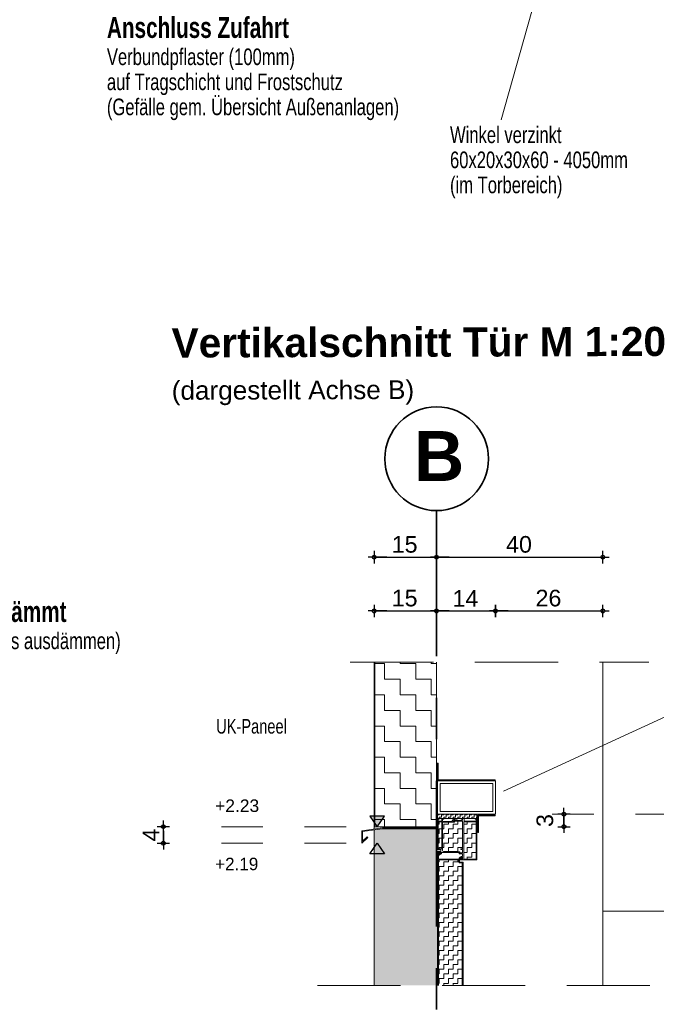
# Model space of a CAD drawing. Header units: metres. Extents: x 1314 to 1415, y -87 to -52.
# Tile 485 of 656: x 1404.85 to 1406.38, y -75.26 to -72.89. Entities that reach past the tile are written whole.
import ezdxf

# ---------------------------------------------------------------- set-up
doc = ezdxf.new("R2010")
doc.units = ezdxf.units.M
doc.header["$PDMODE"] = 65
for name, pattern in [('AUSGEZOGEN', [0]), ('GETRENNT2_S10', [0.045, 0.02, -0.01, 0, -0.005, 0, -0.01]), ('STRICHLINIE2_S3', [0.275, 0.2, -0.075]), ('STRICHPUNKT2_S5', [0.5, 0.35, -0.05, 0.05, -0.05])]:
    doc.linetypes.add(name, pattern=pattern)
for name, color, linetype in [('XR$8$_42143', 7, 'Continuous'), ('XR$8$_42154', 7, 'Continuous'), ('XR$8$_43212', 7, 'Continuous')]:
    doc.layers.add(name, color=color, linetype=linetype)
for name, color, linetype, lineweight in [('XR$8$Achsen', 4, 'AUSGEZOGEN', 13), ('XR$8$Design', 4, 'AUSGEZOGEN', 13), ('XR$8$Fenster', 3, 'AUSGEZOGEN', 18), ('XR$8$Legende', 4, 'AUSGEZOGEN', 13), ('XR$8$Maßlinie 1_50', 7, 'AUSGEZOGEN', 25), ('XR$8$Muster', 4, 'AUSGEZOGEN', 13), ('XR$8$Möblierung', 4, 'AUSGEZOGEN', 13), ('XR$8$SNL_D_BD_FL_250', 7, 'AUSGEZOGEN', 18), ('XR$8$Text 1_100', 3, 'AUSGEZOGEN', 18), ('XR$8$Text 1_50', 3, 'AUSGEZOGEN', 18), ('XR$8$Wand Mauerwerk tr_1', 42, 'AUSGEZOGEN', 18), ('XR$9$Text 1_100', 3, 'AUSGEZOGEN', 18), ('XR$9$Wand Mauerwerk tr_1', 42, 'AUSGEZOGEN', 18)]:
    doc.layers.add(name, color=color, linetype=linetype, lineweight=lineweight)
doc.styles.add('ARIAL', font='arial.ttf')
doc.dimstyles.new('DIMSTYLE_28', dxfattribs={"dimtxt": 0.04, "dimasz": 0.03, "dimexe": 0, "dimexo": 1e-06, "dimgap": 0.02, "dimtad": 2, "dimdec": 1, "dimlfac": 100, "dimrnd": 0.5, "dimzin": 4, "dimdsep": 46, "dimtxsty": 'ARIAL', "dimblk1": 'ALL_ML_KREIS', "dimblk2": 'ALL_ML_KREIS', "dimsah": 1, "dimcen": 0, "dimse1": 1, "dimse2": 1, "dimclrd": 7, "dimclre": 7, "dimclrt": 7, "dimadec": 0, "dimazin": 0, "dimtfac": 1, "dimtdec": 0, "dimtix": 1, "dimtmove": 2, "dimatfit": 3, "dimfxl": 0, "dimtzin": 0, "dimlwd": 0, "dimlwe": 25, "dimarcsym": 0})
doc.dimstyles.new('DIMSTYLE_29', dxfattribs={"dimtxt": 0.04, "dimasz": 0.03, "dimexe": 0, "dimexo": 1e-06, "dimgap": 0.02, "dimtad": 2, "dimdec": 1, "dimlfac": 100, "dimrnd": 0.5, "dimzin": 4, "dimdsep": 46, "dimtxsty": 'ARIAL', "dimblk1": 'ALL_ML_KREIS', "dimblk2": 'ALL_ML_KREIS', "dimsah": 1, "dimcen": 0, "dimse1": 1, "dimse2": 1, "dimclrd": 7, "dimclre": 7, "dimclrt": 7, "dimadec": 0, "dimazin": 0, "dimtfac": 1, "dimtdec": 0, "dimtix": 1, "dimtmove": 2, "dimatfit": 3, "dimfxl": 0, "dimtvp": 1.2, "dimtzin": 0, "dimlwd": 0, "dimlwe": 25, "dimarcsym": 0})
doc.dimstyles.new('DIMSTYLE_42', dxfattribs={"dimtxt": 0.03, "dimasz": 0.03, "dimexe": 0, "dimexo": 1e-06, "dimgap": 0.015, "dimtad": 2, "dimdec": 0, "dimlfac": 1000, "dimrnd": 5, "dimzin": 12, "dimdsep": 46, "dimtxsty": 'ARIAL', "dimblk1": 'ALL_ML_KREIS', "dimblk2": 'ALL_ML_KREIS', "dimsah": 1, "dimcen": 0, "dimse1": 1, "dimse2": 1, "dimclrd": 7, "dimclre": 7, "dimclrt": 7, "dimadec": 0, "dimazin": 0, "dimtfac": 1, "dimtdec": 0, "dimtix": 1, "dimtmove": 2, "dimatfit": 3, "dimfxl": 0, "dimtzin": 0, "dimlwd": 0, "dimlwe": 25, "dimarcsym": 0})
pattern_1 = [(90, (-0.0225, 0.0225), (-0.01125, 0.01125), [0.01125, -0.01125]), (180, (-0.0225, 0.0225), (-0.01125, -0.01125), [0.01125, -0.01125])]

# ---------------------------------------------------------------- blocks, each defined once
blk = doc.blocks.new('ALL_ML_KREIS')
at = {"color": 0, "linetype": 'ByBlock', "lineweight": -2}
for p, q in [((-1, 0), (0.5, 0)), ((0, -0.5), (0, 0.5))]:
    blk.add_line(p, q, dxfattribs=at)
blk.add_circle((0, 0), 0.15, dxfattribs=at)
blk = doc.blocks.new('*D492')
at = {"layer": 'DEFPOINTS', "color": 7, "linetype": 'AUSGEZOGEN', "lineweight": 25, "transparency": 33554687}
for p in [(1406.3083, -74.7995), (1406.3083, -75.8207), (1406.9927, -75.8207)]:
    blk.add_point(p, dxfattribs=at)
at = {"layer": 'XR$8$Maßlinie 1_50', "color": 7, "linetype": 'AUSGEZOGEN', "lineweight": -2, "transparency": 33554687}
blk.add_line((1406.9927, -75.8207), (1406.9927, -74.7995), dxfattribs=at)
at = {"layer": 'XR$8$Maßlinie 1_50', "color": 7, "linetype": 'AUSGEZOGEN', "lineweight": 25, "transparency": 33554687, "xscale": 0.03, "yscale": 0.03, "zscale": 0.03}
for p, rotation in [((1406.9927, -74.7995), 90), ((1406.9927, -75.8207), 270)]:
    blk.add_blockref('ALL_ML_KREIS', p, dxfattribs=dict(at, rotation=rotation))
blk = doc.blocks.new('*D493')
at = {"layer": 'DEFPOINTS', "color": 7, "linetype": 'AUSGEZOGEN', "lineweight": 25, "transparency": 33554687}
for p in [(1406.1061, -74.7995), (1405.828, -74.8295), (1406.1568, -74.8295)]:
    blk.add_point(p, dxfattribs=at)
at = {"layer": 'XR$8$Maßlinie 1_50', "color": 7, "linetype": 'AUSGEZOGEN', "lineweight": -2, "transparency": 33554687}
blk.add_line((1406.1568, -74.8295), (1406.1568, -74.7995), dxfattribs=at)
at = {"layer": 'XR$8$Maßlinie 1_50', "color": 7, "linetype": 'AUSGEZOGEN', "lineweight": 25, "transparency": 33554687, "xscale": 0.03, "yscale": 0.03, "zscale": 0.03}
for p, rotation in [((1406.1568, -74.7995), 90), ((1406.1568, -74.8295), 270)]:
    blk.add_blockref('ALL_ML_KREIS', p, dxfattribs=dict(at, rotation=rotation))
at = {"layer": 'XR$8$Maßlinie 1_50', "color": 7, "linetype": 'AUSGEZOGEN', "lineweight": 25, "transparency": 33554687, "insert": (1406.111, -74.8147), "char_height": 0.04, "width": 0.12, "attachment_point": 5, "rotation": 90, "style": 'ARIAL'}
blk.add_mtext('\\A1;{\\A1;{3\\H0.026400;\\S^ ;}}', dxfattribs=at)
blk = doc.blocks.new('*D494')
at = {"layer": 'DEFPOINTS', "color": 7, "linetype": 'AUSGEZOGEN', "lineweight": 25, "transparency": 33554687}
for p in [(1405.3123, -74.8295), (1405.1927, -74.8695), (1405.3123, -74.8695)]:
    blk.add_point(p, dxfattribs=at)
at = {"layer": 'XR$8$Maßlinie 1_50', "color": 7, "linetype": 'AUSGEZOGEN', "lineweight": -2, "transparency": 33554687}
blk.add_line((1405.1927, -74.8695), (1405.1927, -74.8295), dxfattribs=at)
at = {"layer": 'XR$8$Maßlinie 1_50', "color": 7, "linetype": 'AUSGEZOGEN', "lineweight": 25, "transparency": 33554687, "xscale": 0.03, "yscale": 0.03, "zscale": 0.03}
for p, rotation in [((1405.1927, -74.8295), 90), ((1405.1927, -74.8695), 270)]:
    blk.add_blockref('ALL_ML_KREIS', p, dxfattribs=dict(at, rotation=rotation))
at = {"layer": 'XR$8$Maßlinie 1_50', "color": 7, "linetype": 'AUSGEZOGEN', "lineweight": 25, "transparency": 33554687, "insert": (1405.1627, -74.8497), "char_height": 0.04, "width": 0.12, "attachment_point": 5, "rotation": 90, "style": 'ARIAL'}
blk.add_mtext('\\A1;{\\A1;{4\\H0.026400;\\S^ ;}}', dxfattribs=at)
blk = doc.blocks.new('COMPLEX_KOTENVERMASSUNG_6')
at = {"layer": 'XR$8$_43212', "linetype": 'AUSGEZOGEN', "lineweight": 25, "transparency": 33554687}
blk.add_hatch(color=7, dxfattribs=at).paths.add_polyline_path([(1405.7249, -74.8045), (1405.6899, -74.8045), (1405.7074, -74.8295)])
at = {"layer": 'XR$8$_43212', "color": 7, "linetype": 'AUSGEZOGEN', "lineweight": 25, "transparency": 33554687}
for p, q in [((1405.7249, -74.8045), (1405.6899, -74.8045)), ((1405.6899, -74.8045), (1405.7074, -74.8295)), ((1405.7074, -74.8295), (1405.7249, -74.8045)), ((1405.7074, -74.8295), (1405.7074, -74.8295)), ((1405.7074, -74.8295), (1405.7074, -74.8295)), ((1405.7074, -74.8295), (1405.7074, -74.8295)), ((1405.7074, -74.8295), (1405.7074, -74.8295)), ((1405.6899, -74.8945), (1405.7074, -74.8695)), ((1405.7074, -74.8695), (1405.7249, -74.8945)), ((1405.7074, -74.8695), (1405.7074, -74.8695)), ((1405.7074, -74.8695), (1405.7074, -74.8695)), ((1405.7074, -74.8695), (1405.7074, -74.8695)), ((1405.7074, -74.8695), (1405.7074, -74.8695)), ((1405.7249, -74.8945), (1405.6899, -74.8945))]:
    blk.add_line(p, q, dxfattribs=at)
at = {"layer": 'XR$8$_43212', "color": 7, "linetype": 'AUSGEZOGEN', "lineweight": 25, "transparency": 33554687, "char_height": 0.03, "attachment_point": 7, "style": 'ARIAL'}
for s, insert, width in [('\\W1.00;+2.23', (1405.3173, -74.7945), 0.120953), ('\\W0.98;+2.19', (1405.3173, -74.9346), 0.120636)]:
    blk.add_mtext(s, dxfattribs=dict(at, insert=insert, width=width))
blk = doc.blocks.new('*D502')
at = {"layer": 'DEFPOINTS', "color": 7, "linetype": 'AUSGEZOGEN', "lineweight": 25, "transparency": 33554687}
for p in [(1405.7003, -74.1815), (1405.8503, -74.4527), (1405.7003, -74.4872)]:
    blk.add_point(p, dxfattribs=at)
at = {"layer": 'XR$8$Maßlinie 1_50', "color": 7, "linetype": 'AUSGEZOGEN', "lineweight": -2, "transparency": 33554687}
blk.add_line((1405.7003, -74.1815), (1405.8503, -74.1815), dxfattribs=at)
at = {"layer": 'XR$8$Maßlinie 1_50', "color": 7, "linetype": 'AUSGEZOGEN', "lineweight": 25, "transparency": 33554687, "xscale": 0.03, "yscale": 0.03, "zscale": 0.03, "rotation": 180}
blk.add_blockref('ALL_ML_KREIS', (1405.7003, -74.1815), dxfattribs=at)
at = {"layer": 'XR$8$Maßlinie 1_50', "color": 7, "linetype": 'AUSGEZOGEN', "lineweight": 25, "transparency": 33554687, "xscale": 0.03, "yscale": 0.03, "zscale": 0.03}
blk.add_blockref('ALL_ML_KREIS', (1405.8503, -74.1815), dxfattribs=at)
at = {"layer": 'XR$8$Maßlinie 1_50', "color": 7, "linetype": 'AUSGEZOGEN', "lineweight": 25, "transparency": 33554687, "insert": (1405.7734, -74.1508), "char_height": 0.04, "width": 0.16, "attachment_point": 5, "style": 'ARIAL'}
blk.add_mtext('\\A1;{\\A1;{15\\H0.026400;\\S^ ;}}', dxfattribs=at)
blk = doc.blocks.new('*D503')
at = {"layer": 'DEFPOINTS', "color": 7, "linetype": 'AUSGEZOGEN', "lineweight": 25, "transparency": 33554687}
for p in [(1405.8503, -74.1815), (1405.8503, -74.4527), (1406.2503, -74.4872)]:
    blk.add_point(p, dxfattribs=at)
at = {"layer": 'XR$8$Maßlinie 1_50', "color": 7, "linetype": 'AUSGEZOGEN', "lineweight": -2, "transparency": 33554687}
blk.add_line((1405.8503, -74.1815), (1406.2503, -74.1815), dxfattribs=at)
at = {"layer": 'XR$8$Maßlinie 1_50', "color": 7, "linetype": 'AUSGEZOGEN', "lineweight": 25, "transparency": 33554687, "xscale": 0.03, "yscale": 0.03, "zscale": 0.03, "rotation": 180}
blk.add_blockref('ALL_ML_KREIS', (1405.8503, -74.1815), dxfattribs=at)
at = {"layer": 'XR$8$Maßlinie 1_50', "color": 7, "linetype": 'AUSGEZOGEN', "lineweight": 25, "transparency": 33554687, "xscale": 0.03, "yscale": 0.03, "zscale": 0.03}
blk.add_blockref('ALL_ML_KREIS', (1406.2503, -74.1815), dxfattribs=at)
at = {"layer": 'XR$8$Maßlinie 1_50', "color": 7, "linetype": 'AUSGEZOGEN', "lineweight": 25, "transparency": 33554687, "insert": (1406.0486, -74.1508), "char_height": 0.04, "width": 0.16, "attachment_point": 5, "style": 'ARIAL'}
blk.add_mtext('\\A1;{\\A1;{40\\H0.026400;\\S^ ;}}', dxfattribs=at)
blk = doc.blocks.new('*D504')
at = {"layer": 'DEFPOINTS', "color": 7, "linetype": 'AUSGEZOGEN', "lineweight": 25, "transparency": 33554687}
for p in [(1405.7003, -74.3107), (1405.7003, -74.4342), (1405.8503, -74.4342)]:
    blk.add_point(p, dxfattribs=at)
at = {"layer": 'XR$8$Maßlinie 1_50', "color": 7, "linetype": 'AUSGEZOGEN', "lineweight": -2, "transparency": 33554687}
blk.add_line((1405.7003, -74.3107), (1405.8503, -74.3107), dxfattribs=at)
at = {"layer": 'XR$8$Maßlinie 1_50', "color": 7, "linetype": 'AUSGEZOGEN', "lineweight": 25, "transparency": 33554687, "xscale": 0.03, "yscale": 0.03, "zscale": 0.03, "rotation": 180}
blk.add_blockref('ALL_ML_KREIS', (1405.7003, -74.3107), dxfattribs=at)
at = {"layer": 'XR$8$Maßlinie 1_50', "color": 7, "linetype": 'AUSGEZOGEN', "lineweight": 25, "transparency": 33554687, "xscale": 0.03, "yscale": 0.03, "zscale": 0.03}
blk.add_blockref('ALL_ML_KREIS', (1405.8503, -74.3107), dxfattribs=at)
at = {"layer": 'XR$8$Maßlinie 1_50', "color": 7, "linetype": 'AUSGEZOGEN', "lineweight": 25, "transparency": 33554687, "insert": (1405.7734, -74.28), "char_height": 0.04, "width": 0.16, "attachment_point": 5, "style": 'ARIAL'}
blk.add_mtext('\\A1;{\\A1;{15\\H0.026400;\\S^ ;}}', dxfattribs=at)
blk = doc.blocks.new('*D505')
at = {"layer": 'DEFPOINTS', "color": 7, "linetype": 'AUSGEZOGEN', "lineweight": 25, "transparency": 33554687}
for p in [(1405.8503, -74.3107), (1405.8503, -74.4342), (1405.9923, -74.7284)]:
    blk.add_point(p, dxfattribs=at)
at = {"layer": 'XR$8$Maßlinie 1_50', "color": 7, "linetype": 'AUSGEZOGEN', "lineweight": -2, "transparency": 33554687}
blk.add_line((1405.8503, -74.3107), (1405.9923, -74.3107), dxfattribs=at)
at = {"layer": 'XR$8$Maßlinie 1_50', "color": 7, "linetype": 'AUSGEZOGEN', "lineweight": 25, "transparency": 33554687, "xscale": 0.03, "yscale": 0.03, "zscale": 0.03, "rotation": 180}
blk.add_blockref('ALL_ML_KREIS', (1405.8503, -74.3107), dxfattribs=at)
at = {"layer": 'XR$8$Maßlinie 1_50', "color": 7, "linetype": 'AUSGEZOGEN', "lineweight": 25, "transparency": 33554687, "xscale": 0.03, "yscale": 0.03, "zscale": 0.03}
blk.add_blockref('ALL_ML_KREIS', (1405.9923, -74.3107), dxfattribs=at)
at = {"layer": 'XR$8$Maßlinie 1_50', "color": 7, "linetype": 'AUSGEZOGEN', "lineweight": 25, "transparency": 33554687, "insert": (1405.9196, -74.2807), "char_height": 0.04, "width": 0.16, "attachment_point": 5, "style": 'ARIAL'}
blk.add_mtext('\\A1;{\\A1;{14\\H0.026400;\\S^ ;}}', dxfattribs=at)
blk = doc.blocks.new('*D506')
at = {"layer": 'DEFPOINTS', "color": 7, "linetype": 'AUSGEZOGEN', "lineweight": 25, "transparency": 33554687}
for p in [(1405.9923, -74.3107), (1406.2503, -74.4342), (1405.9923, -74.7284)]:
    blk.add_point(p, dxfattribs=at)
at = {"layer": 'XR$8$Maßlinie 1_50', "color": 7, "linetype": 'AUSGEZOGEN', "lineweight": -2, "transparency": 33554687}
blk.add_line((1405.9923, -74.3107), (1406.2503, -74.3107), dxfattribs=at)
at = {"layer": 'XR$8$Maßlinie 1_50', "color": 7, "linetype": 'AUSGEZOGEN', "lineweight": 25, "transparency": 33554687, "xscale": 0.03, "yscale": 0.03, "zscale": 0.03, "rotation": 180}
blk.add_blockref('ALL_ML_KREIS', (1405.9923, -74.3107), dxfattribs=at)
at = {"layer": 'XR$8$Maßlinie 1_50', "color": 7, "linetype": 'AUSGEZOGEN', "lineweight": 25, "transparency": 33554687, "xscale": 0.03, "yscale": 0.03, "zscale": 0.03}
blk.add_blockref('ALL_ML_KREIS', (1406.2503, -74.3107), dxfattribs=at)
at = {"layer": 'XR$8$Maßlinie 1_50', "color": 7, "linetype": 'AUSGEZOGEN', "lineweight": 25, "transparency": 33554687, "insert": (1406.1195, -74.28), "char_height": 0.04, "width": 0.16, "attachment_point": 5, "style": 'ARIAL'}
blk.add_mtext('\\A1;{\\A1;{26\\H0.026400;\\S^ ;}}', dxfattribs=at)

msp = doc.modelspace()

# ---------------------------------------------------------------- hatches: boundary and pattern name
at = {"layer": 'XR$8$Fenster', "linetype": 'AUSGEZOGEN', "lineweight": 13, "transparency": 33554687}
for color, points in [(253, [(1405.8537, -74.6765), (1405.8517, -74.6765), (1405.8517, -74.7185), (1405.9913, -74.7185), (1405.9913, -74.7165), (1405.8537, -74.7165)]), (253, [(1405.7205, -74.8345), (1405.8523, -74.8345), (1405.8523, -74.7195), (1405.8503, -74.7195), (1405.8503, -74.8325), (1405.7203, -74.8325), (1405.6703, -74.8395), (1405.6703, -74.8695), (1405.6845, -74.8553), (1405.6831, -74.8539), (1405.6723, -74.8646), (1405.6723, -74.8413)]), (253, [(1405.9493, -74.8435), (1405.9513, -74.8435), (1405.9513, -74.8035), (1405.9913, -74.8035), (1405.9913, -74.8015), (1405.9493, -74.8015)]), (9, [(1405.8586, -74.8895), (1405.8596, -74.8899), (1405.8608, -74.892), (1405.8608, -74.8845), (1405.8528, -74.8845), (1405.8523, -74.884), (1405.8523, -74.8345), (1405.7205, -74.8345), (1405.7003, -74.8373), (1405.7003, -75.2113), (1405.8523, -75.2113), (1405.8523, -74.89), (1405.8528, -74.8895), (1405.8568, -74.8895), (1405.857, -74.8897), (1405.8576, -74.8895)]), (8, [(1405.9119, -75.2113), (1405.9143, -75.2113), (1405.9143, -74.915), (1405.9138, -74.9145), (1405.9063, -74.9145), (1405.9058, -74.914), (1405.9058, -74.905), (1405.9052, -74.9043), (1405.9045, -74.905), (1405.9045, -74.9075), (1405.8552, -74.9075), (1405.8547, -74.907), (1405.8547, -74.8986), (1405.8523, -74.8986), (1405.8523, -75.2113), (1405.8547, -75.2113), (1405.8547, -74.9098), (1405.8552, -74.9093), (1405.9035, -74.9093), (1405.904, -74.9098), (1405.904, -74.9153), (1405.905, -74.9163), (1405.9114, -74.9163), (1405.9119, -74.9168)])]:
    msp.add_hatch(color=color, dxfattribs=at).paths.add_polyline_path(points)
at = {"layer": 'XR$8$Muster', "linetype": 'AUSGEZOGEN', "lineweight": 13, "transparency": 33554687}
h = msp.add_hatch(dxfattribs=at)
h.set_pattern_fill('MUSTER', color=4, scale=0.0375, style=0, pattern_type=2)
h.set_pattern_definition([(0, (0.075, 0.075), (0.0375, 0.0375), [0.0375, -0.0375]), (90, (0.075, 0.075), (-0.0375, 0.0375), [0.0375, -0.0375])])
h.paths.add_polyline_path([(1405.7013, -74.8295), (1405.8498, -74.8295), (1405.8498, -74.4342), (1405.7013, -74.4342)], flags=0)
h = msp.add_hatch(dxfattribs=at)
h.set_pattern_fill('MUSTER', color=4, scale=0.005625, angle=90, style=0, pattern_type=2)
h.set_pattern_definition([(90, (-0.01125, 0.01125), (-0.005625, 0.005625), [0.005625, -0.005625]), (180, (-0.01125, 0.01125), (-0.005625, -0.005625), [0.005625, -0.005625])])
h.paths.add_polyline_path([(1405.8523, -74.7995), (1405.8523, -74.8095), (1405.9473, -74.8095), (1405.9473, -74.7995)], flags=0)
h = msp.add_hatch(dxfattribs=at)
h.set_pattern_fill('MUSTER', color=4, scale=0.01125, angle=90, style=0, pattern_type=2)
h.set_pattern_definition(pattern_1)
h.paths.add_polyline_path([(1405.8543, -74.8187), (1405.8543, -74.8823), (1405.8548, -74.8828), (1405.8626, -74.8828), (1405.8631, -74.8823), (1405.8631, -74.8187), (1405.8626, -74.8182), (1405.8548, -74.8182)], flags=0)
h = msp.add_hatch(dxfattribs=at)
h.set_pattern_fill('MUSTER', color=4, scale=0.01125, angle=90, style=0, pattern_type=2)
h.set_pattern_definition(pattern_1)
h.paths.add_polyline_path([(1405.8935, -74.8167), (1405.8935, -74.8175), (1405.8925, -74.8185), (1405.8652, -74.8185), (1405.8648, -74.8189), (1405.8648, -74.887), (1405.8654, -74.8884), (1405.8668, -74.889), (1405.9003, -74.889), (1405.9011, -74.8898), (1405.9052, -74.8898), (1405.9062, -74.8908), (1405.9062, -74.8923), (1405.9067, -74.8928), (1405.9118, -74.8928), (1405.9123, -74.8923), (1405.9123, -74.8849), (1405.9118, -74.8844), (1405.9093, -74.8844), (1405.9088, -74.8839), (1405.9088, -74.8832), (1405.9093, -74.8827), (1405.9118, -74.8827), (1405.9123, -74.8822), (1405.9123, -74.8167), (1405.9118, -74.8162), (1405.894, -74.8162)], flags=0)
h = msp.add_hatch(dxfattribs=at)
h.set_pattern_fill('MUSTER', color=4, scale=0.01125, angle=90, style=0, pattern_type=2)
h.set_pattern_definition(pattern_1)
h.paths.add_polyline_path([(1405.9165, -74.9078), (1405.9448, -74.9078), (1405.9453, -74.9073), (1405.9453, -74.8187), (1405.9448, -74.8182), (1405.9165, -74.8182), (1405.916, -74.8187), (1405.916, -74.9073)], flags=0)
h = msp.add_hatch(dxfattribs=at)
h.set_pattern_fill('MUSTER', color=4, scale=0.01125, angle=90, style=0, pattern_type=2)
h.set_pattern_definition(pattern_1)
h.paths.add_polyline_path([(1405.905, -74.9163), (1405.904, -74.9153), (1405.904, -74.9098), (1405.9035, -74.9093), (1405.8552, -74.9093), (1405.8547, -74.9098), (1405.8547, -75.2113), (1405.9119, -75.2113), (1405.9119, -74.9168), (1405.9114, -74.9163)], flags=0)

# ---------------------------------------------------------------- linework, layer by layer
at = {"layer": 'XR$8$_42143', "color": 7, "linetype": 'AUSGEZOGEN', "lineweight": 13, "transparency": 33554687}
for p, q in [((1405.9913, -74.7185), (1405.8517, -74.7185)), ((1405.9913, -74.7165), (1405.8537, -74.7165)), ((1405.9913, -74.7165), (1405.9913, -74.7185))]:
    msp.add_line(p, q, dxfattribs=at)
at = {"layer": 'XR$8$_42154', "color": 7, "linetype": 'STRICHLINIE2_S3', "lineweight": 13, "transparency": 33554687}
for p, q in [((1405.6427, -74.4342), (1406.3609, -74.4342)), ((1405.5638, -75.2113), (1406.3728, -75.2113))]:
    msp.add_line(p, q, dxfattribs=at)
at = {"layer": 'XR$8$Achsen', "color": 4, "linetype": 'STRICHPUNKT2_S5', "lineweight": 35, "transparency": 33554687}
msp.add_line((1405.8503, -74.0694), (1405.8503, -76.6077), dxfattribs=at)
at = {"layer": 'XR$8$Achsen', "color": 4, "linetype": 'AUSGEZOGEN', "lineweight": 35, "transparency": 33554687}
msp.add_circle((1405.8503, -73.9447), 0.1247, dxfattribs=at)
at = {"layer": 'XR$8$Design', "color": 4, "linetype": 'AUSGEZOGEN', "lineweight": 13, "transparency": 33554687}
msp.add_line((1405.8547, -74.8986), (1405.8523, -74.8986), dxfattribs=at)
at = {"layer": 'XR$8$Fenster', "color": 7, "linetype": 'AUSGEZOGEN', "lineweight": 13, "transparency": 33554687}
for points in [[(1405.9923, -74.7995), (1405.9923, -74.7195), (1405.8523, -74.7195), (1405.8523, -74.7995), (1405.9923, -74.7995)], [(1405.986, -74.7932), (1405.986, -74.7258), (1405.8586, -74.7258), (1405.8586, -74.7932), (1405.986, -74.7932)]]:
    msp.add_lwpolyline(points, close=True, dxfattribs=at)
at = {"layer": 'XR$8$Legende', "color": 7, "linetype": 'AUSGEZOGEN', "lineweight": 13, "transparency": 33554687}
for p, q in [((1406.2503, -74.4342), (1406.2503, -75.2113)), ((1405.7003, -75.2113), (1405.7003, -74.8373))]:
    msp.add_line(p, q, dxfattribs=at)
at = {"layer": 'XR$8$Möblierung', "color": 4, "linetype": 'AUSGEZOGEN', "lineweight": 13, "transparency": 33554687}
for p, q in [((1405.9473, -74.7995), (1405.8523, -74.7995)), ((1405.8523, -74.8095), (1405.8523, -74.7995)), ((1405.9473, -74.8095), (1405.9473, -74.7995))]:
    msp.add_line(p, q, dxfattribs=at)
at = {"layer": 'XR$8$SNL_D_BD_FL_250', "color": 7, "linetype": 'AUSGEZOGEN', "lineweight": 13, "transparency": 33554687}
for p, q in [((1405.7003, -74.4342), (1405.7003, -74.8295)), ((1405.7013, -74.4342), (1405.7013, -74.8295)), ((1405.8498, -74.4342), (1405.8498, -74.8295)), ((1405.8498, -74.8295), (1405.8498, -74.4342)), ((1405.8503, -74.8295), (1405.8503, -74.4342)), ((1405.8517, -74.6765), (1405.8517, -74.7185)), ((1405.8517, -74.6765), (1405.8537, -74.6765)), ((1405.8537, -74.6765), (1405.8537, -74.7165)), ((1405.8523, -74.7195), (1405.8503, -74.7195)), ((1405.8503, -74.7895), (1405.8503, -74.8325)), ((1405.8523, -74.7895), (1405.8523, -74.8395)), ((1405.9913, -74.8015), (1405.9493, -74.8015)), ((1405.9493, -74.8435), (1405.9493, -74.8015)), ((1405.9913, -74.8035), (1405.9513, -74.8035)), ((1405.9513, -74.8435), (1405.9513, -74.8035)), ((1405.9913, -74.8035), (1405.9913, -74.8015)), ((1405.8523, -74.884), (1405.8523, -74.8095)), ((1405.8523, -74.8095), (1405.9473, -74.8095)), ((1405.8541, -74.8122), (1405.8541, -74.8155)), ((1405.8543, -74.8187), (1405.8543, -74.8823)), ((1405.8626, -74.8182), (1405.8548, -74.8182)), ((1405.8551, -74.8165), (1405.8618, -74.8165)), ((1405.8628, -74.8155), (1405.8628, -74.8102)), ((1405.8631, -74.8823), (1405.8631, -74.8187)), ((1405.8633, -74.8097), (1405.8648, -74.8097)), ((1405.8648, -74.8114), (1405.8648, -74.8163)), ((1405.8648, -74.8189), (1405.8648, -74.887)), ((1405.8677, -74.8112), (1405.865, -74.8112)), ((1405.8651, -74.8099), (1405.8656, -74.8099)), ((1405.8925, -74.8185), (1405.8652, -74.8185)), ((1405.8653, -74.8168), (1405.8875, -74.8168)), ((1405.8658, -74.8097), (1405.8677, -74.8097)), ((1405.868, -74.81), (1405.868, -74.8109)), ((1405.8881, -74.8097), (1405.8685, -74.8097)), ((1405.888, -74.8163), (1405.888, -74.8149)), ((1405.8886, -74.811), (1405.8886, -74.8102)), ((1405.8887, -74.8109), (1405.8887, -74.81)), ((1405.8917, -74.8113), (1405.8889, -74.8113)), ((1405.889, -74.8097), (1405.8908, -74.8097)), ((1405.8917, -74.8112), (1405.889, -74.8112)), ((1405.8911, -74.8099), (1405.8916, -74.8099)), ((1405.8918, -74.8097), (1405.8988, -74.8097)), ((1405.8918, -74.8157), (1405.8918, -74.8114)), ((1405.8935, -74.8122), (1405.8935, -74.8135)), ((1405.8935, -74.8167), (1405.8935, -74.8175)), ((1405.9118, -74.8162), (1405.894, -74.8162)), ((1405.8945, -74.8145), (1405.9043, -74.8145)), ((1405.9053, -74.8145), (1405.9113, -74.8145)), ((1405.9158, -74.8097), (1405.9107, -74.8097)), ((1405.9123, -74.8135), (1405.9123, -74.8122)), ((1405.9123, -74.8822), (1405.9123, -74.8167)), ((1405.916, -74.9073), (1405.916, -74.8187)), ((1405.9163, -74.8155), (1405.9163, -74.8102)), ((1405.9165, -74.8182), (1405.9448, -74.8182)), ((1405.9445, -74.8165), (1405.9173, -74.8165)), ((1405.9453, -74.8187), (1405.9453, -74.9073)), ((1405.9455, -74.8122), (1405.9455, -74.8155)), ((1405.9473, -74.909), (1405.9473, -74.8095)), ((1405.7203, -74.8325), (1405.6703, -74.8395)), ((1405.6703, -74.8395), (1405.6703, -74.8695)), ((1405.7205, -74.8345), (1405.6723, -74.8413)), ((1405.6723, -74.8413), (1405.6723, -74.8646)), ((1405.7003, -74.8295), (1405.8503, -74.8295)), ((1405.7003, -74.8295), (1405.7003, -74.8353)), ((1405.8503, -74.8325), (1405.7203, -74.8325)), ((1405.8523, -74.8345), (1405.7204, -74.8345)), ((1405.9513, -74.8435), (1405.9493, -74.8435)), ((1405.6703, -74.8695), (1405.6845, -74.8553)), ((1405.6723, -74.8646), (1405.6831, -74.8539)), ((1405.6845, -74.8553), (1405.6831, -74.8539)), ((1405.8523, -74.89), (1405.8523, -75.2113)), ((1405.8566, -74.8845), (1405.8528, -74.8845)), ((1405.8566, -74.8845), (1405.8528, -74.8845)), ((1405.8603, -74.8845), (1405.8528, -74.8845)), ((1405.8568, -74.8895), (1405.8528, -74.8895)), ((1405.8538, -74.8958), (1405.8538, -74.8918)), ((1405.8547, -74.907), (1405.8547, -74.8986)), ((1405.8548, -74.8828), (1405.8626, -74.8828)), ((1405.8552, -74.8981), (1405.8568, -74.8981)), ((1405.8573, -74.8913), (1405.8573, -74.89)), ((1405.8573, -74.8976), (1405.8573, -74.8963)), ((1405.8608, -74.894), (1405.8608, -74.885)), ((1405.8616, -74.8945), (1405.8613, -74.8945)), ((1405.8621, -74.892), (1405.8621, -74.894)), ((1405.8648, -74.8915), (1405.8626, -74.8915)), ((1405.8968, -74.8915), (1405.8648, -74.8915)), ((1405.9118, -74.8945), (1405.905, -74.8945)), ((1405.9062, -74.8908), (1405.9062, -74.8923)), ((1405.9067, -74.8928), (1405.9118, -74.8928)), ((1405.9088, -74.8839), (1405.9088, -74.8832)), ((1405.9093, -74.8827), (1405.9118, -74.8827)), ((1405.9118, -74.8844), (1405.9093, -74.8844)), ((1405.9123, -74.8923), (1405.9123, -74.8849)), ((1405.9123, -74.9004), (1405.9123, -74.895)), ((1405.8547, -75.2113), (1405.8547, -74.9098)), ((1405.8628, -74.9075), (1405.8552, -74.9075)), ((1405.8552, -74.9093), (1405.9035, -74.9093)), ((1405.904, -74.9098), (1405.904, -74.9153)), ((1405.9053, -74.9045), (1405.905, -74.9045)), ((1405.905, -74.9163), (1405.9114, -74.9163)), ((1405.9058, -74.914), (1405.9058, -74.905)), ((1405.9138, -74.9145), (1405.9063, -74.9145)), ((1405.9093, -74.9027), (1405.9093, -74.9014)), ((1405.9093, -74.909), (1405.9093, -74.9077)), ((1405.9098, -74.9009), (1405.9118, -74.9009)), ((1405.9098, -74.9095), (1405.9468, -74.9095)), ((1405.9119, -74.9168), (1405.9119, -75.2113)), ((1405.9128, -74.9072), (1405.9128, -74.9032)), ((1405.9143, -75.2113), (1405.9143, -74.915)), ((1405.9448, -74.9078), (1405.9165, -74.9078)), ((1405.9431, -74.9095), (1405.9468, -74.9095)), ((1405.9431, -74.9095), (1405.9468, -74.9095))]:
    msp.add_line(p, q, dxfattribs=at)
for points in [[(1405.8523, -74.884), (1405.8523, -74.8095), (1405.8555, -74.8095), (1405.8566, -74.8106), (1405.8566, -74.8112), (1405.8551, -74.8112)], [(1405.8882, -74.8148), (1405.8906, -74.8162), (1405.8913, -74.8162)], [(1405.8998, -74.8107), (1405.8998, -74.8112), (1405.8945, -74.8112)], [(1405.9113, -74.8112), (1405.9098, -74.8112), (1405.9098, -74.8106), (1405.9107, -74.8097)], [(1405.9473, -74.909), (1405.9473, -74.8095), (1405.9441, -74.8095), (1405.943, -74.8106), (1405.943, -74.8112), (1405.9445, -74.8112)], [(1405.8548, -74.8908), (1405.8563, -74.8908), (1405.8563, -74.8918), (1405.8568, -74.8918)], [(1405.8568, -74.8958), (1405.8563, -74.8958), (1405.8563, -74.8968), (1405.8548, -74.8968)], [(1405.8668, -74.889), (1405.9003, -74.889), (1405.9011, -74.8898), (1405.9052, -74.8898)], [(1405.9045, -74.894), (1405.9045, -74.8915), (1405.8978, -74.8915)], [(1405.9045, -74.905), (1405.9045, -74.9075), (1405.8552, -74.9075)], [(1405.9118, -74.9022), (1405.9103, -74.9022), (1405.9103, -74.9032), (1405.9098, -74.9032)], [(1405.9098, -74.9072), (1405.9103, -74.9072), (1405.9103, -74.9082), (1405.9118, -74.9082)]]:
    msp.add_lwpolyline(points, dxfattribs=at)
for points in [[(1405.8606, -74.8943), (1405.8605, -74.8949), (1405.8603, -74.8955), (1405.8599, -74.896), (1405.8596, -74.8958), (1405.8597, -74.8953), (1405.8598, -74.8947), (1405.86, -74.8942), (1405.86, -74.8936), (1405.8598, -74.8918), (1405.8587, -74.8905), (1405.8584, -74.8909), (1405.8586, -74.8917), (1405.8587, -74.8925), (1405.8588, -74.8933), (1405.8588, -74.8941), (1405.8587, -74.8949), (1405.8585, -74.8957), (1405.8583, -74.8965), (1405.8573, -74.8972), (1405.8573, -74.8957), (1405.8573, -74.8955), (1405.8571, -74.8955), (1405.8562, -74.8955), (1405.8557, -74.8958), (1405.855, -74.8954), (1405.8549, -74.8953), (1405.8549, -74.8922), (1405.855, -74.8921), (1405.8557, -74.8916), (1405.8559, -74.8917), (1405.8562, -74.8921), (1405.8571, -74.8921), (1405.8573, -74.892), (1405.8573, -74.8919), (1405.8573, -74.8897), (1405.8574, -74.8896), (1405.8576, -74.8895), (1405.8586, -74.8895), (1405.8596, -74.8899), (1405.86, -74.8906), (1405.8602, -74.891), (1405.8604, -74.8916), (1405.8606, -74.8921), (1405.8607, -74.8926), (1405.8607, -74.8932), (1405.8607, -74.8937), (1405.8606, -74.8943)], [(1405.8566, -74.8932), (1405.8563, -74.8929), (1405.8556, -74.8929), (1405.8557, -74.8938), (1405.8556, -74.8947), (1405.8563, -74.8947), (1405.8566, -74.8944), (1405.8566, -74.8932)], [(1405.8581, -74.8927), (1405.8573, -74.8924), (1405.8571, -74.893), (1405.8571, -74.8946), (1405.8573, -74.8952), (1405.858, -74.8947), (1405.8581, -74.8941), (1405.8581, -74.8933), (1405.8581, -74.8927)], [(1405.906, -74.9046), (1405.9062, -74.904), (1405.9064, -74.9034), (1405.9067, -74.9029), (1405.9071, -74.9031), (1405.907, -74.9037), (1405.9069, -74.9042), (1405.9067, -74.9047), (1405.9067, -74.9053), (1405.9069, -74.9071), (1405.908, -74.9085), (1405.9082, -74.9081), (1405.9081, -74.9073), (1405.9079, -74.9065), (1405.9079, -74.9057), (1405.9079, -74.9048), (1405.908, -74.904), (1405.9081, -74.9032), (1405.9084, -74.9024), (1405.9093, -74.9017), (1405.9093, -74.9033), (1405.9094, -74.9034), (1405.9095, -74.9035), (1405.9105, -74.9035), (1405.911, -74.9031), (1405.9117, -74.9035), (1405.9118, -74.9036), (1405.9118, -74.9067), (1405.9117, -74.9068), (1405.911, -74.9073), (1405.9108, -74.9072), (1405.9105, -74.9069), (1405.9095, -74.9069), (1405.9094, -74.9069), (1405.9093, -74.9071), (1405.9093, -74.9092), (1405.9093, -74.9094), (1405.9091, -74.9094), (1405.9081, -74.9094), (1405.907, -74.909), (1405.9067, -74.9084), (1405.9065, -74.9079), (1405.9063, -74.9074), (1405.9061, -74.9068), (1405.906, -74.9063), (1405.906, -74.9058), (1405.906, -74.9053), (1405.906, -74.9046)], [(1405.9086, -74.9062), (1405.9093, -74.9066), (1405.9096, -74.906), (1405.9096, -74.9044), (1405.9093, -74.9038), (1405.9087, -74.9042), (1405.9086, -74.9049), (1405.9086, -74.9056), (1405.9086, -74.9062)], [(1405.9101, -74.9058), (1405.9104, -74.9061), (1405.9111, -74.9061), (1405.911, -74.9052), (1405.9111, -74.9043), (1405.9104, -74.9043), (1405.9101, -74.9046), (1405.9101, -74.9058)]]:
    msp.add_lwpolyline(points, close=True, dxfattribs=at)
for centre, radius, start, end in [((1405.8551, -74.8122), 0.001, 89.9996, 180.0005), ((1405.8551, -74.8155), 0.001, 179.9995, 269.9996), ((1405.8548, -74.8187), 0.0005, 89.9921, 180.0035), ((1405.8618, -74.8155), 0.001, 269.9996, 0.0004), ((1405.8626, -74.8187), 0.0005, 0.0035, 89.9965), ((1405.8633, -74.8102), 0.0005, 90, 180), ((1405.8651, -74.8096), 0.000279, 196.4199, 271.1645), ((1405.865, -74.8114), 0.00012, 90, 180), ((1405.8653, -74.8163), 0.0005, 179.9965, 270.0009), ((1405.8653, -74.8189), 0.0005, 107.7449, 180.0009), ((1405.8656, -74.8096), 0.000279, 268.8371, 343.5754), ((1405.8677, -74.81), 0.0003, 0, 90), ((1405.8677, -74.8109), 0.0003, 270, 0), ((1405.8685, -74.8102), 0.0005, 90, 163.8453), ((1405.8875, -74.8163), 0.0005, 270, 0), ((1405.8882, -74.8149), 0.000139, 65.9409, 176.6087), ((1405.8881, -74.8102), 0.0005, 0, 90), ((1405.8889, -74.811), 0.0003, 180, 270.0079), ((1405.889, -74.81), 0.0003, 90, 180), ((1405.889, -74.8109), 0.0003, 180, 270), ((1405.8911, -74.8096), 0.000279, 196.4246, 271.1629), ((1405.8913, -74.8157), 0.0005, 269.9988, 0.0012), ((1405.8916, -74.8096), 0.000279, 268.8355, 343.5801), ((1405.8917, -74.8114), 0.00012, 0, 90), ((1405.8925, -74.8175), 0.001, 269.9999, 0.0001), ((1405.8945, -74.8122), 0.001, 89.9991, 180.0004), ((1405.8945, -74.8135), 0.001, 180.0001, 270.0004), ((1405.894, -74.8167), 0.0005, 90, 180), ((1405.8988, -74.8107), 0.001, 359.9987, 90.0035), ((1405.9048, -74.8139), 0.000725, 226.3948, 313.6052), ((1405.9113, -74.8122), 0.001, 0.0003, 89.9997), ((1405.9113, -74.8135), 0.001, 269.9991, 0.0009), ((1405.9118, -74.8167), 0.0005, 359.9982, 90), ((1405.9158, -74.8102), 0.0005, 0, 90), ((1405.9165, -74.8187), 0.0005, 90.0035, 179.9965), ((1405.9173, -74.8155), 0.001, 179.9996, 270.0004), ((1405.9445, -74.8122), 0.001, 359.9995, 90.0004), ((1405.9445, -74.8155), 0.001, 270.0004, 0.0005), ((1405.9448, -74.8187), 0.0005, 359.9965, 90.0079), ((1405.8528, -74.884), 0.0005, 180.0006, 269.9994), ((1405.8528, -74.89), 0.0005, 90.0024, 179.9985), ((1405.8548, -74.8918), 0.001, 90.0019, 179.9981), ((1405.8548, -74.8958), 0.001, 179.9995, 270.0005), ((1405.8548, -74.8823), 0.0005, 180.0061, 269.9982), ((1405.8552, -74.8986), 0.0005, 90.0006, 179.9994), ((1405.8568, -74.89), 0.0005, 0.0033, 89.9967), ((1405.8568, -74.8913), 0.0005, 269.9994, 0.0006), ((1405.8568, -74.8963), 0.0005, 0.0033, 89.9967), ((1405.8568, -74.8976), 0.0005, 269.9992, 0.0008), ((1405.8603, -74.885), 0.0005, 0.0006, 89.9994), ((1405.8613, -74.894), 0.0005, 179.9983, 270.0034), ((1405.8616, -74.894), 0.0005, 270.0009, 359.9982), ((1405.8626, -74.892), 0.0005, 89.9965, 180.0026), ((1405.8626, -74.8823), 0.0005, 270, 0), ((1405.8668, -74.887), 0.002, 180, 270), ((1405.8973, -74.892), 0.000725, 46.3948, 133.6052), ((1405.905, -74.894), 0.0005, 180.0003, 270), ((1405.9052, -74.8908), 0.001, 0.0031, 89.9965), ((1405.9067, -74.8923), 0.0005, 179.9984, 270.0016), ((1405.9093, -74.8832), 0.0005, 90, 180.0018), ((1405.9093, -74.8839), 0.0005, 179.9996, 270.0004), ((1405.9118, -74.8822), 0.0005, 269.9985, 0.0015), ((1405.9118, -74.8849), 0.0005, 359.9982, 90), ((1405.9118, -74.8923), 0.0005, 270.0049, 359.9995), ((1405.9118, -74.895), 0.0005, 359.9984, 89.9981), ((1405.8552, -74.907), 0.0005, 180, 269.9966), ((1405.8552, -74.9098), 0.0005, 89.9991, 180.0009), ((1405.9035, -74.9098), 0.0005, 0.0018, 89.9982), ((1405.905, -74.9153), 0.001, 179.9997, 270.0003), ((1405.905, -74.905), 0.0005, 90.0002, 179.9998), ((1405.9053, -74.905), 0.0005, 0.0003, 90.0006), ((1405.9063, -74.914), 0.0005, 179.9993, 270.0007), ((1405.9098, -74.9014), 0.0005, 90, 180.0018), ((1405.9098, -74.9027), 0.0005, 180.0003, 269.9997), ((1405.9098, -74.9077), 0.0005, 89.9965, 180.0079), ((1405.9098, -74.909), 0.0005, 179.9983, 270.007), ((1405.9114, -74.9168), 0.0005, 0.0009, 89.9991), ((1405.9118, -74.9004), 0.0005, 269.9996, 0.0004), ((1405.9118, -74.9032), 0.001, 0, 90), ((1405.9118, -74.9072), 0.001, 270.0005, 359.9995), ((1405.9138, -74.915), 0.0005, 0.0019, 89.9981), ((1405.9165, -74.9073), 0.0005, 180, 270), ((1405.9448, -74.9073), 0.0005, 270.0018, 359.9939), ((1405.9468, -74.909), 0.0005, 270.0006, 359.9994)]:
    msp.add_arc(centre, radius, start, end, dxfattribs=at)
at = {"layer": 'XR$8$Wand Mauerwerk tr_1', "color": 7, "linetype": 'AUSGEZOGEN', "lineweight": 13, "transparency": 33554687}
for p, q in [((1406.4588, -74.5384), (1406.0114, -74.7444)), ((1406.4555, -75.0326), (1406.2503, -75.0326))]:
    msp.add_line(p, q, dxfattribs=at)
at = {"layer": 'XR$8$Wand Mauerwerk tr_1', "color": 7, "linetype": 'GETRENNT2_S10', "lineweight": 13, "transparency": 33554687}
for p, q in [((1407.0287, -74.7995), (1406.0947, -74.7995)), ((1405.6323, -74.8295), (1405.3123, -74.8295)), ((1405.6323, -74.8695), (1405.3123, -74.8695))]:
    msp.add_line(p, q, dxfattribs=at)
at = {"layer": 'XR$9$Wand Mauerwerk tr_1', "color": 7, "linetype": 'AUSGEZOGEN', "lineweight": 13, "transparency": 33554687}
msp.add_line((1406.0054, -73.1299), (1406.2808, -72.1572), dxfattribs=at)

# ---------------------------------------------------------------- block references
at = {"layer": 'XR$8$_43212', "color": 7, "linetype": 'AUSGEZOGEN', "lineweight": 25, "transparency": 33554687}
msp.add_blockref('COMPLEX_KOTENVERMASSUNG_6', (0, 0), dxfattribs=at)

# ---------------------------------------------------------------- texts
at = {"layer": 'XR$8$Achsen', "color": 4, "linetype": 'AUSGEZOGEN', "lineweight": 35, "transparency": 33554687, "insert": (1405.7957, -73.9981), "char_height": 0.12, "width": 0.186482, "attachment_point": 7, "style": 'ARIAL'}
msp.add_mtext('\\A1;{\\fArial|i0|b1;\\H0.120000;\\W1.000000;\\C4;B}\\P', dxfattribs=at)
at = {"layer": 'XR$8$Text 1_100', "color": 3, "linetype": 'AUSGEZOGEN', "lineweight": 18, "transparency": 33554687, "insert": (1405.3198, -74.6062), "char_height": 0.035, "width": 0.182567, "attachment_point": 7, "style": 'ARIAL'}
msp.add_mtext('\\W0.72;UK-Paneel', dxfattribs=at)
at = {"layer": 'XR$8$Text 1_50', "color": 3, "linetype": 'AUSGEZOGEN', "lineweight": 25, "transparency": 33554687, "insert": (1405.2124, -73.6313), "char_height": 0.07, "width": 1.229788, "attachment_point": 1, "rotation": 0.1872, "line_spacing_factor": 1.084337, "style": 'ARIAL'}
msp.add_mtext('\\A1;{\\fArial|i0|b1;\\H0.070000;\\W1.000000;\\C3;Vertikalschnitt Tür M 1:20}\\P{\\fArial|i0|b0;\\H0.045000;\\W1.000000;\\C3;(dargestellt Achse B)}\\P', dxfattribs=at)
at = {"layer": 'XR$9$Text 1_100', "color": 3, "linetype": 'AUSGEZOGEN', "lineweight": 18, "transparency": 33554687, "line_spacing_factor": 0.903614, "style": 'ARIAL'}
for s, insert, char_height, width, attachment_point in [('\\A1;{\\fArial|i0|b1;\\H0.050000;\\W0.714286;\\C3;Anschluss Zufahrt}\\P{\\fArial|i0|b0;\\H0.040000;\\W0.714286;\\C3;Verbundpflaster (100mm)}\\P{\\fArial|i0|b0;\\H0.040000;\\W0.714286;\\C3;auf Tragschicht und Frostschutz}\\P{\\fArial|i0|b0;\\H0.040000;\\W0.714286;\\C3;(Gefälle gem. Übersicht Außenanlagen)}\\P', (1405.0569, -72.8826), 0.05, 0.869609, 1), ('\\A1;{\\fArial|i0|b0;\\H0.040000;\\W0.714286;\\C3;Winkel verzinkt}\\P{\\fArial|i0|b0;\\H0.040000;\\W0.714286;\\C3;60x20x30x60 - 4050mm}\\P{\\fArial|i0|b0;\\H0.040000;\\W0.714286;\\C3;(im Torbereich)}\\P', (1405.8826, -73.1455), 0.04, 0.444813, 1), ('\\A1;{\\fArial|i0|b1;\\H0.050000;\\W0.714286;\\C3;Torwinkel - überdämmt}\\P{\\fArial|i0|b0;\\H0.040000;\\W0.714286;\\C3;(Übergang zum Sockel bauseits ausdämmen)}\\P', (1404.6853, -74.2872), 0.05, 0.969228, 2)]:
    msp.add_mtext(s, dxfattribs=dict(at, insert=insert, char_height=char_height, width=width, attachment_point=attachment_point))

# ---------------------------------------------------------------- dimensions: what is measured, and where the dimension line sits
at = {"layer": 'XR$8$Maßlinie 1_50', "color": 7, "linetype": 'AUSGEZOGEN', "lineweight": 25, "transparency": 33554687}
for base, p1, p2, dimstyle, picture, middle in [((1405.8503, -74.1815), (1405.7003, -74.4872), (1405.8503, -74.4527), 'DIMSTYLE_28', '*D502', (1405.7734, -74.1508)), ((1406.2503, -74.1815), (1405.8503, -74.4527), (1406.2503, -74.4872), 'DIMSTYLE_28', '*D503', (1406.0486, -74.1508)), ((1405.8503, -74.3107), (1405.7003, -74.4342), (1405.8503, -74.4342), 'DIMSTYLE_28', '*D504', (1405.7734, -74.28)), ((1405.9923, -74.3107), (1405.8503, -74.4342), (1405.9923, -74.7284), 'DIMSTYLE_29', '*D505', (1405.9196, -74.2807)), ((1406.2503, -74.3107), (1405.9923, -74.7284), (1406.2503, -74.4342), 'DIMSTYLE_28', '*D506', (1406.1195, -74.28))]:
    dim = msp.add_linear_dim(base=base, p1=p1, p2=p2, dimstyle=dimstyle, override={"dimpost": '<>', "dimclrd": 7, "dimclre": 7, "dimclrt": 7, "dimlwd": 0, "dimlwe": 25}, dxfattribs=at)
    dim.commit()
    dim.dimension.update_dxf_attribs({"geometry": picture, "text_midpoint": middle, "dimtype": 160})
for base, p1, p2, dimstyle, picture, middle in [((1406.1568, -74.7995), (1405.828, -74.8295), (1406.1061, -74.7995), 'DIMSTYLE_29', '*D493', (1406.111, -74.8147)), ((1405.1927, -74.8295), (1405.3123, -74.8695), (1405.3123, -74.8295), 'DIMSTYLE_29', '*D494', (1405.1627, -74.8497)), ((1406.9927, -74.7995), (1406.3083, -75.8207), (1406.3083, -74.7995), 'DIMSTYLE_42', '*D492', (1406.9777, -75.3101))]:
    dim = msp.add_linear_dim(base=base, p1=p1, p2=p2, angle=90, dimstyle=dimstyle, override={"dimpost": '<>', "dimclrd": 7, "dimclre": 7, "dimclrt": 7, "dimlwd": 0, "dimlwe": 25}, dxfattribs=at)
    dim.commit()
    dim.dimension.update_dxf_attribs({"geometry": picture, "text_midpoint": middle, "dimtype": 160})

doc.saveas('drawing.dxf')
